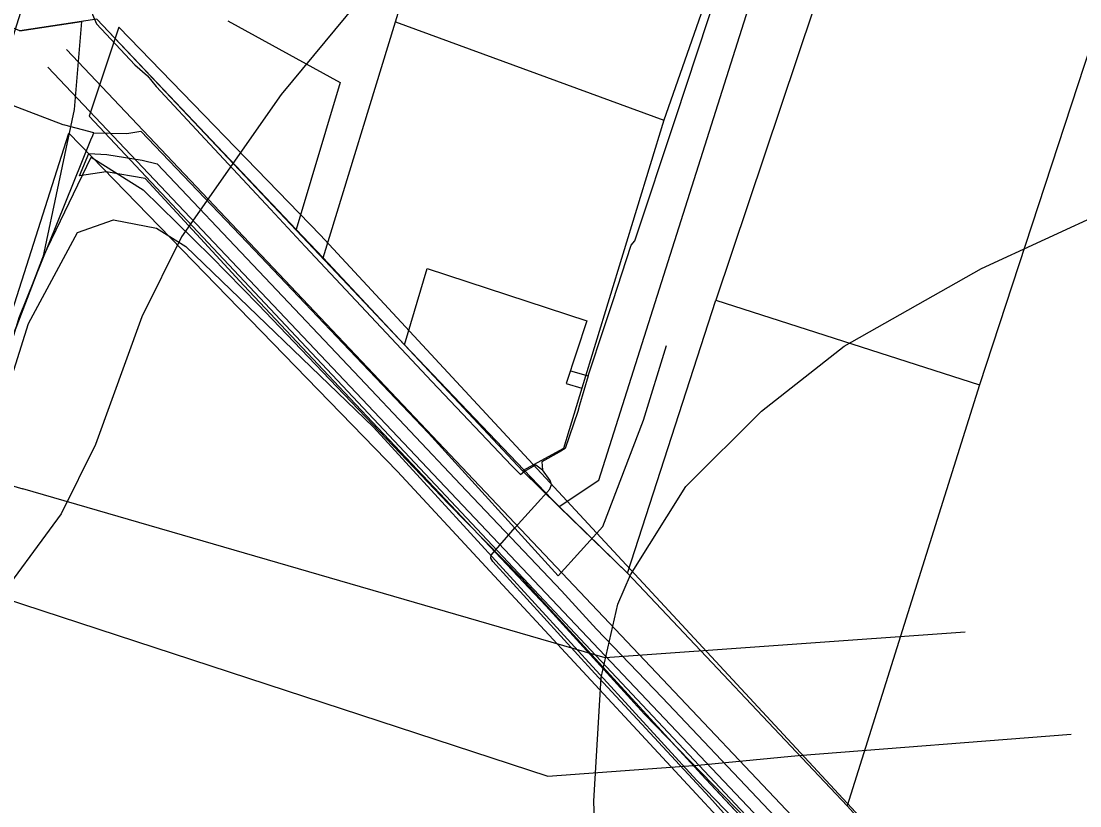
# Model space of a CAD drawing. Extents: x -662620 to -656370, y -1067090 to -1062990.
# Drawn here: x -657314.3 to -657170, y -1063899.8 to -1063792.8 of the extents above; entities that cross this region are included whole.
import ezdxf

# ---------------------------------------------------------------- set-up
doc = ezdxf.new("R2010")
doc.units = 0
for name, color, linetype in [('Agrotechnicka_opatreni_hrazkovani_a_dulkovani__mulcovani', 7, 'Continuous'), ('CESTA_ZABOR', 7, 'Continuous'), ('Default', 7, 'Continuous'), ('HRANICE_KATASTRÁLNÍHO_ÚZEMÍ', 7, 'Continuous'), ('MÍSTNÍ_KOMUNIKACE', 7, 'Continuous'), ('OBVOD_PÚ', 7, 'Continuous'), ('Ochr__pás__vod__zdroje_II__stupně', 7, 'Continuous'), ('Odvodnení_cesty_príkopem_-_navržené', 7, 'Continuous'), ('ORNÁ_PŮDA_-_STÁVAJÍCÍ', 7, 'Continuous'), ('OSTATNÍ_PLOCHA_-_NAVRŽENÁ', 7, 'Continuous'), ('OSTATNÍ_PLOCHA_-_STÁVAJÍCÍ', 7, 'Continuous'), ('PLYNOVOD_-_STL', 7, 'Continuous'), ('Plynovod_-_vedeni_katod__ochrany', 7, 'Continuous'), ('PLYNOVOD_-_VTL', 7, 'Continuous'), ('SDELOVACÍ_VEDENÍ_-_PODZEMNÍ', 7, 'Continuous'), ('VRSTEVNICE_ZDŮRAZNĚNÁ', 7, 'Continuous'), ('VRSTEVNICE_ZÁKLADNÍ', 7, 'Continuous'), ('VRSTVA_1', 7, 'Continuous')]:
    doc.layers.add(name, color=color, linetype=linetype)

msp = doc.modelspace()

# ---------------------------------------------------------------- linework, layer by layer
at = {"layer": 'Agrotechnicka_opatreni_hrazkovani_a_dulkovani__mulcovani'}
msp.add_lwpolyline([(-657376.01, -1064027.86), (-657364.99, -1063994.72), (-657352.96, -1063963.59), (-657327.41, -1063879.24), (-657322.4, -1063862.5), (-657317.5, -1063847.3), (-657313.3, -1063834), (-657306.6, -1063821.6), (-657301.7, -1063819.9), (-657295.84, -1063821), (-657291.83, -1063823.51), (-657266.27, -1063848.12), (-657222.18, -1063896.31), (-657153.32, -1063967.61)], dxfattribs=at)
at = {"layer": 'CESTA_ZABOR'}
msp.add_lwpolyline([(-657215.37, -1063901.63), (-657229.31, -1063887.27), (-657242.79, -1063872.49), (-657256.51, -1063857.94), (-657270.24, -1063843.4), (-657283.92, -1063828.81), (-657297.37, -1063814.23), (-657302.72, -1063813.34), (-657306.35, -1063813.88), (-657305.09, -1063810.84), (-657302.6, -1063810.96), (-657297.8, -1063811.76), (-657295.75, -1063812.27), (-657281.9, -1063826.9), (-657268.15, -1063841.42), (-657254.4, -1063855.94), (-657240.64, -1063870.47), (-657235.87, -1063875.69), (-657226.9, -1063884.99), (-657213.15, -1063899.51), (-657199.39, -1063914.04)], dxfattribs=at)
msp.add_lwpolyline([(-657215.37, -1063901.63), (-657229.31, -1063887.27), (-657242.79, -1063872.49), (-657256.51, -1063857.94), (-657270.24, -1063843.4), (-657283.92, -1063828.81), (-657297.37, -1063814.23), (-657302.72, -1063813.34), (-657306.35, -1063813.88), (-657305.09, -1063810.84), (-657302.6, -1063810.96), (-657297.8, -1063811.76), (-657295.75, -1063812.27), (-657281.9, -1063826.9), (-657268.15, -1063841.42), (-657254.4, -1063855.94), (-657240.64, -1063870.47), (-657235.87, -1063875.69), (-657226.9, -1063884.99), (-657213.15, -1063899.51), (-657199.39, -1063914.04)], dxfattribs=at)
at = {"layer": 'Default'}
msp.add_lwpolyline([(-657300.96, -1063793.6), (-657305.01, -1063805.75), (-657116.87, -1064006.04), (-657099.77, -1064021.8), (-657091.67, -1064015.05), (-657124.07, -1063983.09), (-657273.51, -1063821.95), (-657300.96, -1063793.6)], dxfattribs=at)
at = {"layer": 'HRANICE_KATASTRÁLNÍHO_ÚZEMÍ'}
msp.add_lwpolyline([(-657151.96, -1063952.33), (-657174.62, -1063929.65), (-657201.71, -1063899.76), (-657231.63, -1063868.04), (-657240.96, -1063858.99), (-657245.93, -1063854.11), (-657262.06, -1063836.94), (-657273.14, -1063825.08), (-657276.84, -1063821.22), (-657303.96, -1063792.52), (-657314.5, -1063794.1), (-657317.64, -1063792.8), (-657452.13, -1063739.6), (-657453.49, -1063747.32), (-657457.62, -1063745.44), (-657567.62, -1063702.63)], dxfattribs=at)
at = {"layer": 'MÍSTNÍ_KOMUNIKACE'}
msp.add_lwpolyline([(-657308.13, -1063796.65), (-657136.78, -1063977.62), (-657123.14, -1063991.58), (-657109.07, -1064005.1), (-657094.58, -1064018.17)], dxfattribs=at)
at = {"layer": 'OBVOD_PÚ'}
for points in [[(-657303.96, -1063792.52), (-657314.5, -1063794.1)], [(-657276.84, -1063821.22), (-657303.96, -1063792.52)], [(-657276.84, -1063821.22), (-657273.14, -1063825.08)], [(-657273.14, -1063825.08), (-657262.06, -1063836.94)], [(-657245.93, -1063854.11), (-657262.06, -1063836.94)], [(-657240.96, -1063858.99), (-657245.93, -1063854.11)], [(-657231.63, -1063868.04), (-657240.96, -1063858.99)], [(-657201.71, -1063899.76), (-657231.63, -1063868.04)]]:
    msp.add_lwpolyline(points, dxfattribs=at)
at = {"layer": 'Ochr__pás__vod__zdroje_II__stupně'}
msp.add_lwpolyline([(-657595.77, -1063736.63), (-657613.59, -1063825.23), (-657649.12, -1063993.23), (-657646.25, -1064010.94), (-657514.23, -1064060.49), (-657447.29, -1064081.53), (-657429.12, -1064079.62), (-657407.6, -1064077.71), (-657396.13, -1064070.53), (-657384.65, -1064054.75), (-657375.57, -1064035.15), (-657364.57, -1064003.11), (-657352.68, -1063948.94), (-657307.8, -1063808.07), (-657262.97, -1063854.18), (-657166.64, -1063958.15)], dxfattribs=at)
at = {"layer": 'Odvodnení_cesty_príkopem_-_navržené'}
msp.add_lwpolyline([(-657310.67, -1063799.06), (-657139.32, -1063980.03)], dxfattribs=at)
at = {"layer": 'ORNÁ_PŮDA_-_STÁVAJÍCÍ'}
for p, q in [((-657311.32, -1063825.03), (-657304.76, -1063811.36)), ((-657304.76, -1063811.36), (-657297.65, -1063815.77)), ((-657297.65, -1063815.77), (-657288.4, -1063824.89)), ((-657317.43, -1063840.82), (-657311.32, -1063825.03)), ((-657288.4, -1063824.89), (-657282, -1063831.42)), ((-657282, -1063831.42), (-657266.35, -1063847.77)), ((-657266.35, -1063847.77), (-657256.1, -1063858.54)), ((-657256.1, -1063858.54), (-657246.11, -1063868.72)), ((-657246.11, -1063868.72), (-657235.99, -1063879.71)), ((-657235.99, -1063879.71), (-657221.55, -1063895.46)), ((-657221.55, -1063895.46), (-657210.82, -1063906.94))]:
    msp.add_line(p, q, dxfattribs=at)
msp.add_lwpolyline([(-657317.43, -1063840.82), (-657311.32, -1063825.03), (-657304.76, -1063811.36), (-657297.65, -1063815.77), (-657288.4, -1063824.89), (-657282, -1063831.42), (-657266.35, -1063847.77), (-657256.1, -1063858.54), (-657246.11, -1063868.72), (-657235.99, -1063879.71), (-657221.55, -1063895.46), (-657210.82, -1063906.94), (-657202.08, -1063916.27), (-657192.47, -1063926.6), (-657179.18, -1063941.01), (-657166.32, -1063954.37)], dxfattribs=at)
at = {"layer": 'OSTATNÍ_PLOCHA_-_NAVRŽENÁ'}
msp.add_lwpolyline([(-657215.37, -1063901.63), (-657229.31, -1063887.27), (-657242.79, -1063872.49), (-657256.51, -1063857.94), (-657270.24, -1063843.4), (-657283.92, -1063828.81), (-657297.37, -1063814.23), (-657302.72, -1063813.34), (-657306.35, -1063813.88), (-657305.09, -1063810.84), (-657302.6, -1063810.96), (-657297.8, -1063811.76), (-657295.75, -1063812.27), (-657281.9, -1063826.9), (-657268.15, -1063841.42), (-657254.4, -1063855.94), (-657240.64, -1063870.47), (-657235.87, -1063875.69), (-657226.9, -1063884.99), (-657213.15, -1063899.51), (-657199.39, -1063914.04)], dxfattribs=at)
at = {"layer": 'OSTATNÍ_PLOCHA_-_STÁVAJÍCÍ'}
for p, q in [((-657303.96, -1063792.52), (-657306.09, -1063792.84)), ((-657262.06, -1063836.94), (-657303.96, -1063792.52)), ((-657314.5, -1063794.1), (-657306.09, -1063792.84)), ((-657314.5, -1063794.1), (-657306.09, -1063792.84)), ((-657306.09, -1063792.84), (-657307.05, -1063804.84)), ((-657306.09, -1063792.84), (-657307.05, -1063804.84)), ((-657306.09, -1063792.84), (-657307.05, -1063804.84)), ((-657307.05, -1063804.84), (-657311.32, -1063825.03)), ((-657307.05, -1063804.84), (-657311.32, -1063825.03)), ((-657307.05, -1063804.84), (-657311.32, -1063825.03)), ((-657311.32, -1063825.03), (-657304.76, -1063811.36)), ((-657304.76, -1063811.36), (-657297.65, -1063815.77)), ((-657297.65, -1063815.77), (-657288.4, -1063824.89)), ((-657311.32, -1063825.03), (-657317.43, -1063840.83)), ((-657311.32, -1063825.03), (-657317.43, -1063840.83)), ((-657288.4, -1063824.89), (-657282, -1063831.42)), ((-657282, -1063831.42), (-657266.35, -1063847.77)), ((-657240.96, -1063858.99), (-657262.06, -1063836.94)), ((-657266.35, -1063847.77), (-657256.1, -1063858.54)), ((-657256.1, -1063858.54), (-657246.11, -1063868.72)), ((-657231.63, -1063868.04), (-657240.96, -1063858.99)), ((-657246.11, -1063868.72), (-657235.99, -1063879.71)), ((-657201.71, -1063899.76), (-657231.63, -1063868.04)), ((-657235.99, -1063879.71), (-657221.55, -1063895.46)), ((-657221.55, -1063895.46), (-657210.82, -1063906.94))]:
    msp.add_line(p, q, dxfattribs=at)
for points in [[(-657163.29, -1063940.99), (-657174.62, -1063929.65), (-657201.71, -1063899.76), (-657231.63, -1063868.04), (-657240.96, -1063858.99), (-657262.06, -1063836.94), (-657303.96, -1063792.52), (-657306.09, -1063792.84), (-657307.05, -1063804.84), (-657311.32, -1063825.03), (-657304.76, -1063811.36), (-657297.65, -1063815.77), (-657288.4, -1063824.89), (-657282, -1063831.42), (-657266.35, -1063847.77), (-657256.1, -1063858.54), (-657246.11, -1063868.72), (-657235.99, -1063879.71), (-657221.55, -1063895.46), (-657210.82, -1063906.94), (-657192.47, -1063926.6), (-657179.18, -1063941.01), (-657166.32, -1063954.37)], [(-657314.5, -1063794.1), (-657306.09, -1063792.84), (-657307.05, -1063804.84), (-657311.32, -1063825.03), (-657317.43, -1063840.83)], [(-657314.5, -1063794.1), (-657306.09, -1063792.84), (-657307.05, -1063804.84), (-657311.32, -1063825.03), (-657317.43, -1063840.83)]]:
    msp.add_lwpolyline(points, dxfattribs=at)
at = {"layer": 'PLYNOVOD_-_STL'}
for points in [[(-657304.4, -1063808.03), (-657308.34, -1063806.97), (-657308.55, -1063806.92), (-657317.89, -1063803.38), (-657318.08, -1063803.31), (-657307.32, -1063769.09), (-657304.85, -1063761.53)], [(-657304.4, -1063808.03), (-657299.89, -1063808.11), (-657297.98, -1063807.78), (-657282.51, -1063823.96), (-657270.44, -1063836.69), (-657258.75, -1063848.97), (-657241.08, -1063868.4), (-657235.01, -1063861.69), (-657229.46, -1063847.19), (-657226.31, -1063836.99)]]:
    msp.add_lwpolyline(points, dxfattribs=at)
at = {"layer": 'Plynovod_-_vedeni_katod__ochrany'}
msp.add_lwpolyline([(-657373.77, -1064030.25), (-657367.84, -1064015.12), (-657362.16, -1063999.75), (-657357.57, -1063985.84), (-657351.69, -1063969.31), (-657352.22, -1063968.69), (-657345.81, -1063948.98), (-657343.66, -1063940.06), (-657338.5, -1063922.06), (-657334.04, -1063901.51), (-657333.85, -1063897.68), (-657330.57, -1063886.23), (-657323.85, -1063866.95), (-657319.24, -1063851.52), (-657317.14, -1063841.83), (-657314.59, -1063833.21), (-657309.42, -1063820.49), (-657304.78, -1063808.97), (-657304.54, -1063808.39), (-657304.5, -1063808.27), (-657304.4, -1063808.03)], dxfattribs=at)
at = {"layer": 'PLYNOVOD_-_VTL'}
for points in [[(-657590.6, -1063788.36), (-657512.67, -1063812.96), (-657392.91, -1063847.49), (-657339.27, -1063864.26), (-657339.23, -1063864.27), (-657329.41, -1063867.28), (-657242.52, -1063895.71), (-657222.05, -1063894.21), (-657208.35, -1063892.88), (-657171.16, -1063889.98)], [(-657318.57, -1063855.23), (-657314.09, -1063856.54)], [(-657185.62, -1063876.09), (-657234.69, -1063879.6), (-657314.09, -1063856.54)]]:
    msp.add_lwpolyline(points, dxfattribs=at)
at = {"layer": 'SDELOVACÍ_VEDENÍ_-_PODZEMNÍ'}
for points in [[(-657237.01, -1063841.14), (-657234.76, -1063834.41), (-657233.64, -1063831), (-657231.15, -1063823.35), (-657230.64, -1063822.74), (-657225.03, -1063805.95), (-657219.19, -1063788.14), (-657218.04, -1063784.53), (-657215.24, -1063775.75)], [(-657237.01, -1063841.14), (-657234.76, -1063834.41), (-657233.64, -1063831), (-657231.15, -1063823.35), (-657230.64, -1063822.74), (-657225.03, -1063805.95), (-657219.19, -1063788.14), (-657218.04, -1063784.53), (-657215.24, -1063775.75)], [(-657301.56, -1063781.24), (-657301.94, -1063782.38), (-657303.07, -1063786.12), (-657304.59, -1063790.72), (-657304.57, -1063791.9), (-657304.04, -1063793.15), (-657298.78, -1063798.75), (-657297.09, -1063800.26), (-657295.88, -1063801.71), (-657289.2, -1063808.88), (-657280.29, -1063818.41), (-657275.56, -1063823.53), (-657258.32, -1063841.9), (-657247.45, -1063853.37), (-657246.21, -1063854.58), (-657245.71, -1063854.2), (-657244.12, -1063853.29)], [(-657301.56, -1063781.24), (-657301.94, -1063782.38), (-657303.07, -1063786.12), (-657304.59, -1063790.72), (-657304.57, -1063791.9), (-657304.04, -1063793.15), (-657298.78, -1063798.75), (-657297.09, -1063800.26), (-657295.88, -1063801.71), (-657289.2, -1063808.88), (-657280.29, -1063818.41), (-657275.56, -1063823.53), (-657258.32, -1063841.9), (-657247.45, -1063853.37), (-657246.21, -1063854.58), (-657245.71, -1063854.2), (-657244.12, -1063853.29)], [(-657301.56, -1063781.24), (-657301.94, -1063782.38), (-657303.07, -1063786.12), (-657304.59, -1063790.72), (-657304.57, -1063791.9), (-657304.04, -1063793.15), (-657298.78, -1063798.75), (-657297.09, -1063800.26), (-657295.88, -1063801.71), (-657289.2, -1063808.88), (-657280.29, -1063818.41), (-657275.56, -1063823.53), (-657258.32, -1063841.9), (-657247.45, -1063853.37), (-657246.21, -1063854.58), (-657245.71, -1063854.2), (-657244.12, -1063853.29)], [(-657301.56, -1063781.24), (-657301.94, -1063782.38), (-657303.07, -1063786.12), (-657304.59, -1063790.72), (-657304.57, -1063791.9), (-657304.04, -1063793.15), (-657298.78, -1063798.75), (-657297.09, -1063800.26), (-657295.88, -1063801.71), (-657289.2, -1063808.88), (-657280.29, -1063818.41), (-657275.56, -1063823.53), (-657258.32, -1063841.9), (-657247.45, -1063853.37), (-657246.21, -1063854.58), (-657245.71, -1063854.2), (-657244.12, -1063853.29)], [(-657280.29, -1063818.41), (-657275.56, -1063823.53)], [(-657280.29, -1063818.41), (-657275.56, -1063823.53)], [(-657237.01, -1063841.14), (-657238.2, -1063845.16), (-657238.42, -1063846), (-657240.12, -1063851.06), (-657240.97, -1063851.54), (-657243.31, -1063852.86), (-657243.22, -1063853.96)], [(-657237.01, -1063841.14), (-657238.2, -1063845.16), (-657238.42, -1063846), (-657240.12, -1063851.06), (-657240.97, -1063851.54), (-657243.31, -1063852.86), (-657243.22, -1063853.96)], [(-657239.39, -1063840.46), (-657237.01, -1063841.14)], [(-657239.39, -1063840.46), (-657237.01, -1063841.14)], [(-657244.12, -1063853.29), (-657243.22, -1063853.96)], [(-657244.12, -1063853.29), (-657243.22, -1063853.96)], [(-657244.12, -1063853.29), (-657243.22, -1063853.96)], [(-657244.12, -1063853.29), (-657243.22, -1063853.96)], [(-657201.13, -1063920.08), (-657201.68, -1063918.94), (-657209.47, -1063910.87), (-657220.45, -1063898.58), (-657236.08, -1063881.73), (-657249.99, -1063866.43), (-657250.29, -1063866.01), (-657250.22, -1063865.58), (-657246.94, -1063861.8), (-657243.45, -1063857.94), (-657242.24, -1063856.58), (-657241.98, -1063855.97), (-657242.17, -1063855.43), (-657243.22, -1063853.96)], [(-657201.13, -1063920.08), (-657201.68, -1063918.94), (-657209.47, -1063910.87), (-657220.45, -1063898.58), (-657236.08, -1063881.73), (-657249.99, -1063866.43), (-657250.29, -1063866.01), (-657250.22, -1063865.58), (-657246.94, -1063861.8), (-657243.45, -1063857.94), (-657242.24, -1063856.58), (-657241.98, -1063855.97), (-657242.17, -1063855.43), (-657243.22, -1063853.96)], [(-657201.13, -1063920.08), (-657201.68, -1063918.94), (-657209.47, -1063910.87), (-657220.45, -1063898.58), (-657236.08, -1063881.73), (-657249.99, -1063866.43), (-657250.29, -1063866.01), (-657250.22, -1063865.58), (-657246.94, -1063861.8), (-657243.45, -1063857.94), (-657242.24, -1063856.58), (-657241.98, -1063855.97), (-657242.17, -1063855.43), (-657243.22, -1063853.96)], [(-657201.13, -1063920.08), (-657201.68, -1063918.94), (-657209.47, -1063910.87), (-657220.45, -1063898.58), (-657236.08, -1063881.73), (-657249.99, -1063866.43), (-657250.29, -1063866.01), (-657250.22, -1063865.58), (-657246.94, -1063861.8), (-657243.45, -1063857.94), (-657242.24, -1063856.58), (-657241.98, -1063855.97), (-657242.17, -1063855.43), (-657243.22, -1063853.96)], [(-657246.94, -1063861.8), (-657243.45, -1063857.94)], [(-657246.94, -1063861.8), (-657243.45, -1063857.94)]]:
    msp.add_lwpolyline(points, dxfattribs=at)
at = {"layer": 'VRSTEVNICE_ZDŮRAZNĚNÁ'}
msp.add_lwpolyline([(-657224.39, -1063700.87), (-657229.25, -1063711.02), (-657232.68, -1063720.02), (-657240.54, -1063745.61), (-657244.4, -1063755.04), (-657251.4, -1063767.62), (-657259.69, -1063779.63), (-657278.84, -1063802.78), (-657292.42, -1063822.22), (-657297.85, -1063833.08), (-657304.14, -1063850.52), (-657308.86, -1063859.96), (-657318.58, -1063873.11), (-657327.01, -1063878.82)], dxfattribs=at)
at = {"layer": 'VRSTEVNICE_ZÁKLADNÍ'}
for points in [[(-657202.09, -1063837.09), (-657183.36, -1063826.51), (-657157.35, -1063814.5)], [(-657202.09, -1063837.09), (-657183.36, -1063826.51), (-657157.35, -1063814.5)], [(-657235.82, -1063911.13), (-657236.25, -1063899.12), (-657235.25, -1063882.25), (-657232.96, -1063872.25), (-657231.25, -1063868.25), (-657223.67, -1063856.24), (-657213.38, -1063845.95), (-657202.09, -1063837.09)], [(-657235.82, -1063911.13), (-657236.25, -1063899.12), (-657235.25, -1063882.25), (-657232.96, -1063872.25), (-657231.25, -1063868.25), (-657223.67, -1063856.24), (-657213.38, -1063845.95), (-657202.09, -1063837.09)]]:
    msp.add_lwpolyline(points, dxfattribs=at)
at = {"layer": 'VRSTVA_1'}
for points in [[(-657235.53, -1063855.38), (-657190.94, -1063714.62)], [(-657181.85, -1063718.29), (-657219.58, -1063830.83)], [(-657148, -1063733.5), (-657183.65, -1063842.35)], [(-657213.08, -1063767.46), (-657226.7, -1063806.3)], [(-657263.27, -1063792.9), (-657260.23, -1063783)], [(-657303.96, -1063792.52), (-657276.8, -1063821.21)], [(-657286.12, -1063792.77), (-657270.82, -1063801.17)], [(-657273.14, -1063825.08), (-657263.27, -1063792.9)], [(-657263.27, -1063792.9), (-657226.7, -1063806.3)], [(-657270.82, -1063801.17), (-657276.8, -1063821.21)], [(-657226.7, -1063806.3), (-657237.85, -1063842.83)], [(-657276.8, -1063821.21), (-657273.14, -1063825.08)], [(-657273.14, -1063825.08), (-657262.04, -1063836.92)], [(-657262.04, -1063836.92), (-657258.97, -1063826.52)], [(-657258.97, -1063826.52), (-657237.16, -1063833.63)], [(-657231.66, -1063868.06), (-657219.58, -1063830.83)], [(-657219.58, -1063830.83), (-657183.65, -1063842.35)], [(-657237.16, -1063833.63), (-657239.98, -1063842.2)], [(-657262.04, -1063836.92), (-657245.93, -1063854.11)], [(-657237.85, -1063842.83), (-657240.36, -1063851.04)], [(-657239.98, -1063842.2), (-657237.85, -1063842.83)], [(-657183.65, -1063842.35), (-657201.71, -1063899.74)], [(-657240.36, -1063851.04), (-657245.93, -1063854.11)], [(-657245.93, -1063854.11), (-657240.96, -1063858.97)], [(-657240.96, -1063858.97), (-657235.53, -1063855.38)], [(-657240.96, -1063858.97), (-657231.66, -1063868.06)], [(-657231.66, -1063868.06), (-657201.71, -1063899.74)], [(-657201.71, -1063899.74), (-657174.62, -1063929.62)]]:
    msp.add_lwpolyline(points, dxfattribs=at)

doc.saveas('drawing.dxf')
